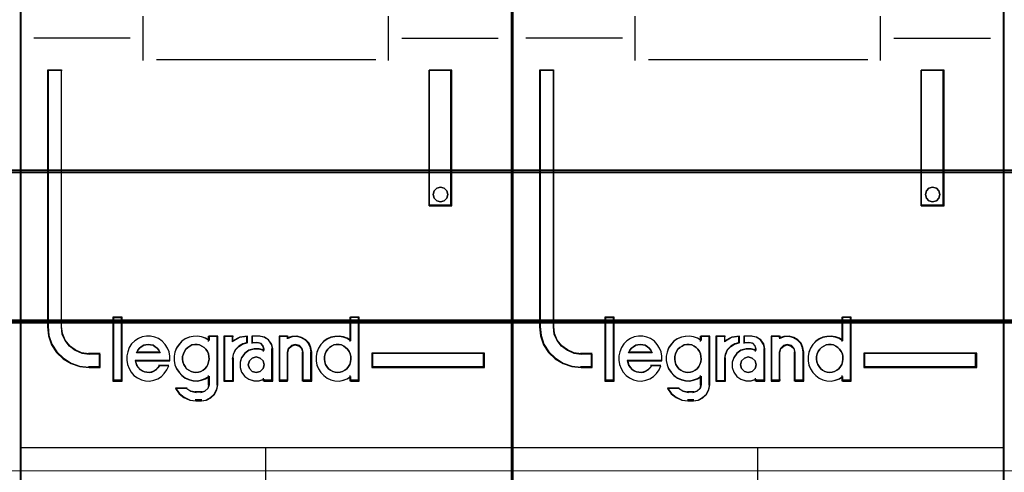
# Model space of a CAD drawing. Header units: millimetres. Extents: x -1290 to 1795, y -4192 to -1311.
# Tile 835 of 1056: x 1450.65 to 1457.85, y -2318.75 to -2315.44. Entities that reach past the tile are written whole.
import ezdxf

# ---------------------------------------------------------------- set-up
doc = ezdxf.new("R2010")
doc.units = ezdxf.units.MM
doc.layers.add('30', color=7, linetype='Continuous')
doc.layers.add('45', color=7, linetype='Continuous')
doc.layers.add('Aparatura', color=7, linetype='Continuous', lineweight=13)

# ---------------------------------------------------------------- blocks, each defined once
blk = doc.blocks.new('*U308')
at = {"layer": '45', "color": 7}
for points in [[(495.37139, -533.64471), (477.398411, -533.64471), (477.398411, -615.375223), (495.37139, -615.375223), (495.37139, -533.64471)], [(480.321996, -593.725255), (480.321996, -593.23608), (479.920097, -593.23608), (479.64839, -593.197606), (479.410647, -593.093175), (479.201206, -592.944774), (479.03705, -592.741409), (478.929499, -592.49957), (478.901197, -592.235745), (478.901197, -582.858975), (478.397407, -582.858975), (478.397407, -592.235745), (478.43137, -592.571022), (478.538921, -592.88981), (478.720059, -593.170124), (478.969123, -593.400971), (479.257812, -593.576854), (479.574803, -593.686781), (479.920097, -593.725255), (480.321996, -593.725255)], [(492.342176, -582.858975), (492.342176, -587.819902), (493.180043, -587.819902), (493.180043, -582.858975), (492.342176, -582.858975)], [(492.99369, -587.271122), (493.029657, -587.401036), (492.99369, -587.542759), (492.897777, -587.631337), (492.759903, -587.672673), (492.628023, -587.631337), (492.53211, -587.542759), (492.496143, -587.401036), (492.53211, -587.271122), (492.628023, -587.170735), (492.759903, -587.141209), (492.897777, -587.170735), (492.99369, -587.271122)], [(481.107945, -594.199263), (481.107945, -591.908224), (480.801801, -591.908224), (480.801801, -594.199263), (481.107945, -594.199263)], [(494.372394, -593.199178), (490.249297, -593.199178), (490.249297, -593.725255), (494.372394, -593.725255), (494.372394, -593.199178)]]:
    blk.add_lwpolyline(points, close=True, dxfattribs=at)
at = {"layer": '45', "color": 139}
for points in [[(495.37139, -533.64471), (477.398411, -533.64471), (477.398411, -615.375223), (495.37139, -615.375223), (495.37139, -533.64471)], [(493.029657, -587.401036), (492.99369, -587.271122), (492.897777, -587.170735), (492.759903, -587.141209), (492.628023, -587.170735), (492.53211, -587.271122), (492.496143, -587.401036), (492.53211, -587.542759), (492.628023, -587.631337), (492.759903, -587.672673), (492.897777, -587.631337), (492.99369, -587.542759), (493.029657, -587.401036)], [(483.815382, -593.91019), (483.913753, -593.898822), (484.000552, -593.870402), (484.081563, -593.824929), (484.151002, -593.768089), (484.214654, -593.688512), (484.25516, -593.61462), (484.284093, -593.517991), (484.307239, -593.421362), (484.295666, -593.324733), (484.278306, -593.228104), (484.2378, -593.142843), (484.185721, -593.051898), (484.116283, -592.989374), (484.041058, -592.938217), (483.954259, -592.898429), (483.861674, -592.881377), (483.774876, -592.881377), (483.676505, -592.898429), (483.601279, -592.938217), (483.520267, -592.989374), (483.450829, -593.051898), (483.404536, -593.142843), (483.36403, -593.228104), (483.335098, -593.324733), (483.335098, -593.421362), (483.346671, -593.517991), (483.375604, -593.61462), (483.421896, -593.688512), (483.479762, -593.768089), (483.560773, -593.824929), (483.641785, -593.870402), (483.728584, -593.898822), (483.815382, -593.91019)], [(488.997866, -593.91019), (489.090359, -593.898822), (489.17707, -593.870402), (489.263782, -593.824929), (489.333151, -593.768089), (489.390959, -593.688512), (489.442986, -593.61462), (489.47189, -593.517991), (489.477671, -593.421362), (489.477671, -593.324733), (489.460328, -593.228104), (489.419863, -593.142843), (489.362055, -593.051898), (489.292686, -592.989374), (489.223316, -592.938217), (489.136605, -592.898429), (489.049893, -592.881377), (488.95162, -592.881377), (488.864908, -592.898429), (488.778197, -592.938217), (488.697266, -592.989374), (488.639458, -593.051898), (488.58165, -593.142843), (488.541185, -593.228104), (488.518062, -593.324733), (488.518062, -593.421362), (488.529623, -593.517991), (488.558527, -593.61462), (488.610554, -593.688512), (488.668362, -593.768089), (488.737731, -593.824929), (488.824443, -593.870402), (488.911154, -593.898822), (488.997866, -593.91019)], [(486.315973, -593.622912), (486.274284, -593.482205), (486.167085, -593.376674), (486.024152, -593.335635), (485.881219, -593.376674), (485.774019, -593.482205), (485.73233, -593.622912), (485.774019, -593.76362), (485.881219, -593.869151), (486.024152, -593.91019), (486.167085, -593.869151), (486.274284, -593.76362), (486.315973, -593.622912)]]:
    blk.add_lwpolyline(points, close=True, dxfattribs=at)
at = {"layer": '45', "color": 59}
for points in [[(495.353487, -533.664461), (477.416314, -533.664461), (477.416314, -615.357268), (495.353487, -615.357268), (495.353487, -533.664461)], [(492.342176, -582.858975), (492.342176, -587.819902), (493.180043, -587.819902), (493.180043, -582.858975), (492.342176, -582.858975)], [(492.99369, -587.271122), (493.029657, -587.401036), (492.99369, -587.542759), (492.897777, -587.631337), (492.759903, -587.672673), (492.628023, -587.631337), (492.53211, -587.542759), (492.496143, -587.401036), (492.53211, -587.271122), (492.628023, -587.170735), (492.759903, -587.141209), (492.897777, -587.170735), (492.99369, -587.271122)], [(481.127639, -594.217218), (481.127639, -591.890269), (480.783898, -591.890269), (480.783898, -594.217218), (481.127639, -594.217218)], [(488.213708, -593.320953), (488.213708, -593.482392), (488.242146, -593.632697), (488.299023, -593.771869), (488.384337, -593.905474), (488.492402, -594.016811), (488.617531, -594.111448), (488.748347, -594.172683), (488.896225, -594.206085), (489.049792, -594.217218), (489.203358, -594.189384), (489.345549, -594.133715), (489.470677, -594.050212), (489.470677, -594.217218), (489.789186, -594.217218), (489.789186, -591.890269), (489.470677, -591.890269), (489.470677, -592.747566), (489.345549, -592.664063), (489.203358, -592.613961), (489.049792, -592.586127), (488.896225, -592.597261), (488.748347, -592.625095), (488.617531, -592.691897), (488.492402, -592.7754), (488.384337, -592.886738), (488.299023, -593.020342), (488.242146, -593.170648), (488.213708, -593.320953)], [(481.288767, -593.460265), (481.317199, -593.611655), (481.374065, -593.763046), (481.453676, -593.892009), (481.556033, -594.009757), (481.681136, -594.105077), (481.828985, -594.172362), (481.971148, -594.206004), (482.124683, -594.217218), (482.278219, -594.189183), (482.426068, -594.133112), (482.556858, -594.049006), (482.664901, -593.942472), (482.761572, -593.807903), (482.82981, -593.667726), (482.482933, -593.667726), (482.426068, -593.740618), (482.35783, -593.807903), (482.278219, -593.858366), (482.204294, -593.886402), (482.118997, -593.903223), (482.028013, -593.892009), (481.942715, -593.875187), (481.857418, -593.847152), (481.777806, -593.791081), (481.720941, -593.723797), (481.664076, -593.645298), (481.635644, -593.561192), (481.607211, -593.477086), (482.869616, -593.477086), (482.869616, -593.314481), (482.841183, -593.151876), (482.778632, -593.0117), (482.693334, -592.87713), (482.590977, -592.764989), (482.454501, -592.669669), (482.318025, -592.613598), (482.164489, -592.574349), (482.010953, -592.574349), (481.857418, -592.602384), (481.715255, -592.658455), (481.590152, -592.753775), (481.470735, -592.860309), (481.385438, -592.994879), (481.328572, -593.146269), (481.288767, -593.29766), (481.288767, -593.460265)], [(483.110637, -593.008662), (483.053794, -593.159001), (483.025373, -593.30934), (483.025373, -593.470816), (483.053794, -593.621155), (483.110637, -593.760358), (483.201585, -593.893993), (483.303901, -594.005355), (483.428955, -594.100013), (483.576746, -594.161262), (483.718852, -594.194671), (483.872327, -594.205807), (484.020117, -594.177967), (484.162224, -594.122286), (484.298646, -594.038764), (484.298646, -594.356147), (484.258856, -594.49535), (484.150855, -594.590008), (484.020117, -594.628984), (483.815484, -594.628984), (483.633588, -594.590008), (483.468745, -594.49535), (483.076531, -594.49535), (483.207269, -594.679097), (483.383481, -594.8183), (483.593798, -594.912958), (483.815484, -594.940799), (484.020117, -594.940799), (484.202013, -594.912958), (484.361172, -594.829437), (484.497594, -594.706938), (484.582858, -594.534326), (484.616964, -594.356147), (484.616964, -592.574349), (484.298646, -592.574349), (484.298646, -592.735824), (484.162224, -592.652302), (484.020117, -592.602189), (483.872327, -592.574349), (483.718852, -592.585485), (483.576746, -592.613326), (483.428955, -592.680143), (483.303901, -592.763665), (483.201585, -592.875027), (483.110637, -593.008662)], [(484.838963, -592.574349), (484.838963, -594.217218), (485.164632, -594.217218), (485.164632, -593.39298), (485.19371, -593.230375), (485.269311, -593.06777), (485.391437, -592.944415), (485.536825, -592.860309), (485.705476, -592.809845), (485.705476, -592.574349), (485.420515, -592.613598), (485.164632, -592.748168), (485.164632, -592.574349), (484.838963, -592.574349)], [(484.858656, -592.592304), (484.858656, -594.199263), (485.169522, -594.199263), (485.169522, -593.393041), (485.197278, -593.233991), (485.269444, -593.07494), (485.386018, -592.954281), (485.524798, -592.872013), (485.685782, -592.822653), (485.685782, -592.592304), (485.413774, -592.630695), (485.169522, -592.762323), (485.169522, -592.592304), (484.858656, -592.592304)], [(485.490672, -593.364945), (485.433348, -593.533157), (485.433348, -593.723797), (485.490672, -593.892009), (485.605321, -594.049006), (485.748633, -594.149933), (485.937804, -594.206004), (486.121242, -594.206004), (486.304681, -594.149933), (486.304681, -594.217218), (486.625698, -594.217218), (486.625698, -593.039735), (486.585571, -592.860309), (486.476654, -592.708918), (486.321878, -592.613598), (486.138439, -592.574349), (485.874747, -592.574349), (485.874747, -592.809845), (486.063917, -592.809845), (486.178567, -592.837881), (486.264553, -592.927594), (486.304681, -593.039735), (486.304681, -593.10702), (486.121242, -593.050949), (485.937804, -593.050949), (485.748633, -593.10702), (485.605321, -593.213554), (485.490672, -593.364945)], [(486.858439, -592.574349), (486.858439, -594.217218), (487.168456, -594.217218), (487.168456, -593.16309), (487.208644, -593.022914), (487.311983, -592.927594), (487.449768, -592.888344), (487.599036, -592.927594), (487.690893, -593.022914), (487.73108, -593.16309), (487.73108, -594.217218), (488.052579, -594.217218), (488.052579, -593.16309), (488.023874, -592.994879), (487.954981, -592.832274), (487.84016, -592.708918), (487.685152, -592.624812), (487.518661, -592.574349), (487.334947, -592.585563), (487.168456, -592.641634), (487.168456, -592.574349), (486.858439, -592.574349)], [(486.878132, -592.592304), (486.878132, -594.199263), (487.177924, -594.199263), (487.177924, -593.168177), (487.216786, -593.031064), (487.316717, -592.937827), (487.449957, -592.899436), (487.594302, -592.937827), (487.683129, -593.031064), (487.721991, -593.168177), (487.721991, -594.199263), (488.032886, -594.199263), (488.032886, -593.168177), (488.005127, -593.003641), (487.938507, -592.844591), (487.827473, -592.723932), (487.677577, -592.641664), (487.516578, -592.592304), (487.338923, -592.603273), (487.177924, -592.658118), (487.177924, -592.592304), (486.878132, -592.592304)], [(482.461544, -593.094417), (482.507972, -593.188405), (481.643249, -593.188405), (481.695481, -593.094417), (481.753516, -593.019226), (481.823158, -592.969099), (481.910211, -592.912706), (481.99146, -592.893909), (482.078512, -592.881377), (482.165565, -592.893909), (482.252618, -592.912706), (482.333867, -592.969099), (482.403509, -593.019226), (482.461544, -593.094417)], [(482.507972, -593.188405), (481.643249, -593.188405), (481.695481, -593.094417), (481.753516, -593.019226), (481.823158, -592.969099), (481.910211, -592.912706), (481.99146, -592.893909), (482.078512, -592.881377), (482.165565, -592.893909), (482.252618, -592.912706), (482.333867, -592.969099), (482.403509, -593.019226), (482.461544, -593.094417), (482.507972, -593.188405)], [(484.214654, -593.688512), (484.151002, -593.768089), (484.081563, -593.824929), (484.000552, -593.870402), (483.913753, -593.898822), (483.815382, -593.91019), (483.728584, -593.898822), (483.641785, -593.870402), (483.560773, -593.824929), (483.479762, -593.768089), (483.421896, -593.688512), (483.375604, -593.61462), (483.346671, -593.517991), (483.335098, -593.421362), (483.335098, -593.324733), (483.36403, -593.228104), (483.404536, -593.142843), (483.450829, -593.051898), (483.520267, -592.989374), (483.601279, -592.938217), (483.676505, -592.898429), (483.774876, -592.881377), (483.861674, -592.881377), (483.954259, -592.898429), (484.041058, -592.938217), (484.116283, -592.989374), (484.185721, -593.051898), (484.2378, -593.142843), (484.278306, -593.228104), (484.295666, -593.324733), (484.307239, -593.421362), (484.284093, -593.517991), (484.25516, -593.61462), (484.214654, -593.688512)], [(483.404536, -593.142843), (483.450829, -593.051898), (483.520267, -592.989374), (483.601279, -592.938217), (483.676505, -592.898429), (483.774876, -592.881377), (483.861674, -592.881377), (483.954259, -592.898429), (484.041058, -592.938217), (484.116283, -592.989374), (484.185721, -593.051898), (484.2378, -593.142843), (484.278306, -593.228104), (484.295666, -593.324733), (484.307239, -593.421362), (484.284093, -593.517991), (484.25516, -593.61462), (484.214654, -593.688512), (484.151002, -593.768089), (484.081563, -593.824929), (484.000552, -593.870402), (483.913753, -593.898822), (483.815382, -593.91019), (483.728584, -593.898822), (483.641785, -593.870402), (483.560773, -593.824929), (483.479762, -593.768089), (483.421896, -593.688512), (483.375604, -593.61462), (483.346671, -593.517991), (483.335098, -593.421362), (483.335098, -593.324733), (483.36403, -593.228104), (483.404536, -593.142843)], [(489.136605, -592.898429), (489.223316, -592.938217), (489.292686, -592.989374), (489.362055, -593.051898), (489.419863, -593.142843), (489.460328, -593.228104), (489.477671, -593.324733), (489.477671, -593.421362), (489.47189, -593.517991), (489.442986, -593.61462), (489.390959, -593.688512), (489.333151, -593.768089), (489.263782, -593.824929), (489.17707, -593.870402), (489.090359, -593.898822), (488.997866, -593.91019), (488.911154, -593.898822), (488.824443, -593.870402), (488.737731, -593.824929), (488.668362, -593.768089), (488.610554, -593.688512), (488.558527, -593.61462), (488.529623, -593.517991), (488.518062, -593.421362), (488.518062, -593.324733), (488.541185, -593.228104), (488.58165, -593.142843), (488.639458, -593.051898), (488.697266, -592.989374), (488.778197, -592.938217), (488.864908, -592.898429), (488.95162, -592.881377), (489.049893, -592.881377), (489.136605, -592.898429)], [(488.541185, -593.228104), (488.58165, -593.142843), (488.639458, -593.051898), (488.697266, -592.989374), (488.778197, -592.938217), (488.864908, -592.898429), (488.95162, -592.881377), (489.049893, -592.881377), (489.136605, -592.898429), (489.223316, -592.938217), (489.292686, -592.989374), (489.362055, -593.051898), (489.419863, -593.142843), (489.460328, -593.228104), (489.477671, -593.324733), (489.477671, -593.421362), (489.47189, -593.517991), (489.442986, -593.61462), (489.390959, -593.688512), (489.333151, -593.768089), (489.263782, -593.824929), (489.17707, -593.870402), (489.090359, -593.898822), (488.997866, -593.91019), (488.911154, -593.898822), (488.824443, -593.870402), (488.737731, -593.824929), (488.668362, -593.768089), (488.610554, -593.688512), (488.558527, -593.61462), (488.529623, -593.517991), (488.518062, -593.421362), (488.518062, -593.324733), (488.541185, -593.228104)], [(486.274284, -593.482205), (486.315973, -593.622912), (486.274284, -593.76362), (486.167085, -593.869151), (486.024152, -593.91019), (485.881219, -593.869151), (485.774019, -593.76362), (485.73233, -593.622912), (485.774019, -593.482205), (485.881219, -593.376674), (486.024152, -593.335635), (486.167085, -593.376674), (486.274284, -593.482205)], [(485.73233, -593.622912), (485.774019, -593.482205), (485.881219, -593.376674), (486.024152, -593.335635), (486.167085, -593.376674), (486.274284, -593.482205), (486.315973, -593.622912), (486.274284, -593.76362), (486.167085, -593.869151), (486.024152, -593.91019), (485.881219, -593.869151), (485.774019, -593.76362), (485.73233, -593.622912)], [(494.354491, -593.217133), (490.26899, -593.217133), (490.26899, -593.7073), (494.354491, -593.7073), (494.354491, -593.217133)]]:
    blk.add_lwpolyline(points, close=True, dxfattribs=at)
at = {"layer": '45', "color": 139}
for points in [[(481.881361, -580.891123), (481.881361, -582.512446)], [(490.849053, -580.891123), (490.849053, -582.512446)], [(481.42125, -581.691909), (477.897909, -581.691909)], [(491.348551, -581.691909), (494.871892, -581.691909)], [(482.375489, -582.474741), (490.394312, -582.474741)], [(478.397407, -582.858975), (478.397407, -592.240388)], [(478.397407, -582.858975), (478.929131, -582.858975)], [(478.891534, -582.858975), (478.891534, -592.240388)], [(492.342176, -587.819902), (492.342176, -582.858975)], [(492.342176, -582.858975), (493.180043, -582.858975)], [(493.140657, -587.819902), (493.140657, -582.858975)], [(492.342176, -587.782197), (493.180043, -587.782197)], [(480.783898, -591.890269), (480.783898, -594.217218)], [(480.783898, -591.890269), (481.127639, -591.890269)], [(481.088252, -591.890269), (481.088252, -594.217218)], [(489.440074, -591.890269), (489.440074, -592.771852)], [(489.440074, -591.890269), (489.789186, -591.890269)], [(489.749799, -591.890269), (489.749799, -594.217218)], [(478.397407, -592.202683), (478.43155, -592.545402), (478.539667, -592.871266), (478.72176, -593.157802), (478.972138, -593.393773), (479.262349, -593.57356), (479.581012, -593.685927), (479.928127, -593.725255)], [(478.891534, -592.202683), (478.920328, -592.475439), (479.029747, -592.725466), (479.196753, -592.935715), (479.409831, -593.08914), (479.651702, -593.197106), (479.928127, -593.236883)], [(482.869616, -593.477086), (482.869616, -593.314481), (482.841183, -593.151876), (482.778632, -593.0117), (482.693334, -592.87713), (482.590977, -592.764989), (482.454501, -592.669669), (482.318025, -592.613598), (482.164489, -592.574349), (482.010953, -592.574349), (481.857418, -592.602384), (481.715255, -592.658455), (481.590152, -592.753775), (481.470735, -592.860309), (481.385438, -592.994879), (481.328572, -593.146269), (481.288767, -593.29766), (481.288767, -593.460265), (481.317199, -593.611655), (481.374065, -593.763046), (481.453676, -593.892009), (481.556033, -594.009757), (481.681136, -594.105077), (481.828985, -594.172362), (481.971148, -594.206004), (482.124683, -594.217218), (482.278219, -594.189183), (482.426068, -594.133112), (482.556858, -594.049006), (482.664901, -593.942472), (482.761572, -593.807903), (482.82981, -593.667726)], [(484.307239, -592.736954), (484.169896, -592.652848), (484.026831, -592.602384), (483.878043, -592.574349), (483.723532, -592.585563), (483.580467, -592.613598), (483.431679, -592.680883), (483.305781, -592.764989), (483.202774, -592.87713), (483.111212, -593.0117), (483.053986, -593.16309), (483.025373, -593.314481), (483.025373, -593.477086), (483.053986, -593.628477), (483.111212, -593.768653), (483.202774, -593.903223), (483.305781, -594.015364), (483.431679, -594.110684), (483.580467, -594.172362), (483.723532, -594.206004), (483.878043, -594.217218), (484.026831, -594.189183), (484.169896, -594.133112), (484.307239, -594.049006)], [(484.267852, -592.574349), (484.267852, -592.771852)], [(484.267852, -592.574349), (484.616964, -592.574349)], [(484.579367, -592.574349), (484.579367, -594.366244)], [(484.838963, -592.574349), (484.838963, -594.217218)], [(484.838963, -592.574349), (485.188074, -592.574349)], [(485.705476, -592.574349), (485.413057, -592.621379), (485.150478, -592.782625)], [(485.150478, -592.574349), (485.150478, -592.782625)], [(485.666089, -592.574349), (485.666089, -592.843672)], [(485.861233, -592.574349), (485.861233, -592.843672)], [(486.154845, -592.574349), (485.861233, -592.574349)], [(486.625698, -593.068107), (486.583678, -592.877743), (486.469624, -592.717122), (486.307548, -592.615991), (486.115458, -592.574349)], [(486.858439, -592.574349), (486.858439, -594.217218)], [(486.858439, -592.574349), (487.196809, -592.574349)], [(488.052579, -593.188405), (488.023574, -593.01296), (487.953961, -592.843364), (487.837939, -592.714704), (487.68131, -592.626982), (487.513078, -592.574349), (487.327443, -592.586045), (487.159212, -592.644527)], [(487.159212, -592.574349), (487.159212, -592.678487)], [(489.477671, -592.736954), (489.351846, -592.652848), (489.208864, -592.602384), (489.054443, -592.574349), (488.900023, -592.585563), (488.751321, -592.613598), (488.619777, -592.680883), (488.493953, -592.764989), (488.385287, -592.87713), (488.299497, -593.0117), (488.242304, -593.16309), (488.213708, -593.314481), (488.213708, -593.477086), (488.242304, -593.628477), (488.299497, -593.768653), (488.385287, -593.903223), (488.493953, -594.015364), (488.619777, -594.110684), (488.751321, -594.172362), (488.900023, -594.206004), (489.054443, -594.217218), (489.208864, -594.189183), (489.351846, -594.133112), (489.477671, -594.049006)], [(482.507972, -593.188405), (482.461544, -593.094417), (482.403509, -593.019226), (482.333867, -592.969099), (482.252618, -592.912706), (482.165565, -592.893909), (482.078512, -592.881377), (481.99146, -592.893909), (481.910211, -592.912706), (481.823158, -592.969099), (481.753516, -593.019226), (481.695481, -593.094417), (481.643249, -593.188405)], [(485.705476, -592.804171), (485.532412, -592.856844), (485.383219, -592.944633), (485.257897, -593.07339), (485.180316, -593.243115), (485.150478, -593.412841)], [(486.315973, -593.096033), (486.130157, -593.03938), (485.944341, -593.03938), (485.752719, -593.096033), (485.60755, -593.203675), (485.491415, -593.35664), (485.433348, -593.526601), (485.433348, -593.719224), (485.491415, -593.889185), (485.60755, -594.047815), (485.752719, -594.149792), (485.944341, -594.206445), (486.130157, -594.206445), (486.315973, -594.149792)], [(485.861233, -592.804171), (486.081442, -592.804171)], [(486.315973, -593.068107), (486.270619, -592.939358), (486.17343, -592.836358), (486.043845, -592.804171)], [(486.276586, -593.028607), (486.276586, -593.132745)], [(486.588101, -593.028607), (486.588101, -594.217218)], [(487.741065, -593.188405), (487.699504, -593.031758), (487.604507, -592.925238), (487.450138, -592.881377), (487.307644, -592.925238), (487.200773, -593.031758), (487.159212, -593.188405)], [(479.89053, -593.199178), (480.321996, -593.199178)], [(480.2844, -593.199178), (480.2844, -593.725255)], [(480.2844, -593.199178), (480.2844, -593.725255)], [(481.598492, -593.455932), (482.869616, -593.455932)], [(481.598492, -593.455932), (481.627497, -593.545588), (481.656502, -593.635245), (481.714513, -593.718924), (481.772524, -593.790649), (481.853739, -593.850419), (481.940756, -593.880305), (482.027772, -593.898236), (482.120589, -593.91019), (482.207606, -593.892259), (482.28302, -593.862374), (482.364235, -593.80858), (482.433848, -593.736855), (482.491859, -593.659153)], [(481.643249, -593.1507), (482.507972, -593.1507)], [(484.838963, -594.217218), (485.188074, -594.217218), (485.188074, -593.375135)], [(487.159212, -593.1507), (487.159212, -594.217218)], [(487.703468, -593.1507), (487.703468, -594.217218)], [(488.013193, -593.1507), (488.013193, -594.217218)], [(490.249297, -593.199178), (494.372394, -593.199178)], [(490.249297, -593.199178), (490.249297, -593.725255)], [(494.333007, -593.725255), (494.333007, -593.199178)], [(479.89053, -593.685754), (480.321996, -593.685754)], [(482.452472, -593.642663), (482.830229, -593.642663)], [(490.249297, -593.685754), (494.372394, -593.685754)], [(484.267852, -594.014328), (484.267852, -594.366244)], [(486.276586, -594.11308), (486.276586, -594.217218)], [(489.440074, -594.014328), (489.440074, -594.217218)], [(480.783898, -594.179513), (481.127639, -594.179513)], [(483.075502, -594.464995), (483.209803, -594.661264), (483.390818, -594.809953), (483.606868, -594.911061), (483.834596, -594.940799)], [(483.075502, -594.464995), (483.496226, -594.464995)], [(483.456839, -594.464995), (483.636428, -594.584545), (483.834596, -594.633771)], [(483.995724, -594.940799), (484.185054, -594.911558), (484.350718, -594.823836), (484.492716, -594.695177), (484.581464, -594.513884), (484.616964, -594.326743)], [(483.995724, -594.633771), (484.141945, -594.58991), (484.262737, -594.48339), (484.307239, -594.326743)], [(486.276586, -594.179513), (486.625698, -594.179513)], [(486.858439, -594.179513), (487.196809, -594.179513)], [(487.703468, -594.179513), (488.052579, -594.179513)], [(489.440074, -594.179513), (489.789186, -594.179513)], [(483.796999, -594.596066), (484.035111, -594.596066)], [(484.035111, -594.903094), (483.796999, -594.903094)], [(477.398411, -596.639329), (495.37139, -596.639329)], [(486.358941, -596.639329), (486.358941, -603.862568)]]:
    blk.add_lwpolyline(points, dxfattribs=at)
at = {"layer": '45', "color": 1}
for points in [[(480.321996, -593.725255), (480.321996, -593.23608), (479.920097, -593.23608), (479.64839, -593.197606), (479.410647, -593.093175), (479.201206, -592.944774), (479.03705, -592.741409), (478.929499, -592.49957), (478.901197, -592.235745), (478.901197, -582.858975), (478.397407, -582.858975), (478.397407, -592.235745), (478.43137, -592.571022), (478.538921, -592.88981), (478.720059, -593.170124), (478.969123, -593.400971), (479.257812, -593.576854), (479.574803, -593.686781), (479.920097, -593.725255), (480.321996, -593.725255)], [(480.304093, -593.7073), (480.304093, -593.219742), (479.909671, -593.219742), (479.643019, -593.181395), (479.409699, -593.077309), (479.204155, -592.929398), (479.043053, -592.726705), (478.937503, -592.485665), (478.909727, -592.222712), (478.909727, -582.87693), (478.41531, -582.87693), (478.41531, -592.222712), (478.448642, -592.556882), (478.554191, -592.874616), (478.731959, -593.154004), (478.97639, -593.384087), (479.259707, -593.559389), (479.570801, -593.668953), (479.909671, -593.7073), (480.304093, -593.7073)], [(494.372394, -593.199178), (490.249297, -593.199178), (490.249297, -593.725255), (494.372394, -593.725255), (494.372394, -593.199178)]]:
    blk.add_lwpolyline(points, close=True, dxfattribs=at)
blk = doc.blocks.new('*U309')
at = {"layer": '45', "color": 7}
for points in [[(513.356901, -533.64471), (495.383922, -533.64471), (495.383922, -615.375223), (513.356901, -615.375223), (513.356901, -533.64471)], [(498.309298, -593.725255), (498.309298, -593.23608), (497.907024, -593.23608), (497.635065, -593.197606), (497.3971, -593.093175), (497.187465, -592.944774), (497.023156, -592.741409), (496.915506, -592.49957), (496.887176, -592.235745), (496.887176, -582.858975), (496.382918, -582.858975), (496.382918, -592.235745), (496.416913, -592.571022), (496.524564, -592.88981), (496.70587, -593.170124), (496.955166, -593.400971), (497.244123, -593.576854), (497.561409, -593.686781), (497.907024, -593.725255), (498.309298, -593.725255)], [(510.327687, -582.858975), (510.327687, -587.819902), (511.165555, -587.819902), (511.165555, -582.858975), (510.327687, -582.858975)], [(510.979321, -587.271122), (511.015168, -587.401036), (510.979321, -587.542759), (510.883731, -587.631337), (510.746319, -587.672673), (510.614882, -587.631337), (510.519291, -587.542759), (510.483444, -587.401036), (510.519291, -587.271122), (510.614882, -587.170735), (510.746319, -587.141209), (510.883731, -587.170735), (510.979321, -587.271122)], [(499.095246, -594.199263), (499.095246, -591.908224), (498.787312, -591.908224), (498.787312, -594.199263), (499.095246, -594.199263)], [(512.357905, -593.199178), (508.236598, -593.199178), (508.236598, -593.725255), (512.357905, -593.725255), (512.357905, -593.199178)]]:
    blk.add_lwpolyline(points, close=True, dxfattribs=at)
at = {"layer": '45', "color": 139}
for points in [[(513.356901, -533.64471), (495.383922, -533.64471), (495.383922, -615.375223), (513.356901, -615.375223), (513.356901, -533.64471)], [(511.015168, -587.401036), (510.979321, -587.271122), (510.883731, -587.170735), (510.746319, -587.141209), (510.614882, -587.170735), (510.519291, -587.271122), (510.483444, -587.401036), (510.519291, -587.542759), (510.614882, -587.631337), (510.746319, -587.672673), (510.883731, -587.631337), (510.979321, -587.542759), (511.015168, -587.401036)], [(501.801799, -593.91019), (501.899989, -593.898822), (501.986627, -593.870402), (502.06749, -593.824929), (502.136801, -593.768089), (502.200336, -593.688512), (502.240767, -593.61462), (502.269647, -593.517991), (502.29275, -593.421362), (502.281198, -593.324733), (502.263871, -593.228104), (502.223439, -593.142843), (502.171456, -593.051898), (502.102145, -592.989374), (502.027059, -592.938217), (501.94042, -592.898429), (501.848006, -592.881377), (501.761367, -592.881377), (501.663177, -592.898429), (501.58809, -592.938217), (501.507228, -592.989374), (501.437917, -593.051898), (501.39171, -593.142843), (501.351279, -593.228104), (501.322399, -593.324733), (501.322399, -593.421362), (501.333951, -593.517991), (501.36283, -593.61462), (501.409038, -593.688512), (501.466797, -593.768089), (501.547659, -593.824929), (501.628522, -593.870402), (501.71516, -593.898822), (501.801799, -593.91019)], [(506.985167, -593.91019), (507.07766, -593.898822), (507.164372, -593.870402), (507.251083, -593.824929), (507.320453, -593.768089), (507.37826, -593.688512), (507.430287, -593.61462), (507.459191, -593.517991), (507.464972, -593.421362), (507.464972, -593.324733), (507.44763, -593.228104), (507.407164, -593.142843), (507.349357, -593.051898), (507.279987, -592.989374), (507.210618, -592.938217), (507.123906, -592.898429), (507.037194, -592.881377), (506.938921, -592.881377), (506.85221, -592.898429), (506.765498, -592.938217), (506.684567, -592.989374), (506.626759, -593.051898), (506.568951, -593.142843), (506.528486, -593.228104), (506.505363, -593.324733), (506.505363, -593.421362), (506.516924, -593.517991), (506.545828, -593.61462), (506.597855, -593.688512), (506.655663, -593.768089), (506.725032, -593.824929), (506.811744, -593.870402), (506.898456, -593.898822), (506.985167, -593.91019)], [(504.301484, -593.622912), (504.259923, -593.482205), (504.153053, -593.376674), (504.010558, -593.335635), (503.868064, -593.376674), (503.761193, -593.482205), (503.719632, -593.622912), (503.761193, -593.76362), (503.868064, -593.869151), (504.010558, -593.91019), (504.153053, -593.869151), (504.259923, -593.76362), (504.301484, -593.622912)]]:
    blk.add_lwpolyline(points, close=True, dxfattribs=at)
at = {"layer": '45', "color": 59}
for points in [[(513.338998, -533.664461), (495.403616, -533.664461), (495.403616, -615.357268), (513.338998, -615.357268), (513.338998, -533.664461)], [(510.327687, -582.858975), (510.327687, -587.819902), (511.165555, -587.819902), (511.165555, -582.858975), (510.327687, -582.858975)], [(510.979321, -587.271122), (511.015168, -587.401036), (510.979321, -587.542759), (510.883731, -587.631337), (510.746319, -587.672673), (510.614882, -587.631337), (510.519291, -587.542759), (510.483444, -587.401036), (510.519291, -587.271122), (510.614882, -587.170735), (510.746319, -587.141209), (510.883731, -587.170735), (510.979321, -587.271122)], [(499.11315, -594.217218), (499.11315, -591.890269), (498.769409, -591.890269), (498.769409, -594.217218), (499.11315, -594.217218)], [(506.199219, -593.320953), (506.199219, -593.482392), (506.227657, -593.632697), (506.284534, -593.771869), (506.369848, -593.905474), (506.477914, -594.016811), (506.603042, -594.111448), (506.733858, -594.172683), (506.881736, -594.206085), (507.035303, -594.217218), (507.188869, -594.189384), (507.33106, -594.133715), (507.456189, -594.050212), (507.456189, -594.217218), (507.774697, -594.217218), (507.774697, -591.890269), (507.456189, -591.890269), (507.456189, -592.747566), (507.33106, -592.664063), (507.188869, -592.613961), (507.035303, -592.586127), (506.881736, -592.597261), (506.733858, -592.625095), (506.603042, -592.691897), (506.477914, -592.7754), (506.369848, -592.886738), (506.284534, -593.020342), (506.227657, -593.170648), (506.199219, -593.320953)], [(499.274278, -593.460265), (499.30271, -593.611655), (499.359576, -593.763046), (499.439187, -593.892009), (499.541544, -594.009757), (499.666647, -594.105077), (499.814496, -594.172362), (499.956659, -594.206004), (500.110194, -594.217218), (500.26373, -594.189183), (500.411579, -594.133112), (500.542369, -594.049006), (500.650412, -593.942472), (500.747083, -593.807903), (500.815321, -593.667726), (500.468444, -593.667726), (500.411579, -593.740618), (500.343341, -593.807903), (500.26373, -593.858366), (500.189805, -593.886402), (500.104508, -593.903223), (500.013524, -593.892009), (499.928226, -593.875187), (499.842929, -593.847152), (499.763318, -593.791081), (499.706452, -593.723797), (499.649587, -593.645298), (499.621155, -593.561192), (499.592722, -593.477086), (500.855127, -593.477086), (500.855127, -593.314481), (500.826694, -593.151876), (500.764143, -593.0117), (500.678845, -592.87713), (500.576488, -592.764989), (500.440012, -592.669669), (500.303536, -592.613598), (500.15, -592.574349), (499.996464, -592.574349), (499.842929, -592.602384), (499.700766, -592.658455), (499.575663, -592.753775), (499.456246, -592.860309), (499.370949, -592.994879), (499.314084, -593.146269), (499.274278, -593.29766), (499.274278, -593.460265)], [(501.096244, -593.008662), (501.039337, -593.159001), (501.010884, -593.30934), (501.010884, -593.470816), (501.039337, -593.621155), (501.096244, -593.760358), (501.187294, -593.893993), (501.289726, -594.005355), (501.41492, -594.100013), (501.562877, -594.161262), (501.705143, -594.194671), (501.85879, -594.205807), (502.006747, -594.177967), (502.149013, -594.122286), (502.285589, -594.038764), (502.285589, -594.356147), (502.245754, -594.49535), (502.137632, -594.590008), (502.006747, -594.628984), (501.801884, -594.628984), (501.619783, -594.590008), (501.454755, -594.49535), (501.0621, -594.49535), (501.192985, -594.679097), (501.369395, -594.8183), (501.579949, -594.912958), (501.801884, -594.940799), (502.006747, -594.940799), (502.188848, -594.912958), (502.348186, -594.829437), (502.484762, -594.706938), (502.570121, -594.534326), (502.604265, -594.356147), (502.604265, -592.574349), (502.285589, -592.574349), (502.285589, -592.735824), (502.149013, -592.652302), (502.006747, -592.602189), (501.85879, -592.574349), (501.705143, -592.585485), (501.562877, -592.613326), (501.41492, -592.680143), (501.289726, -592.763665), (501.187294, -592.875027), (501.096244, -593.008662)], [(502.826264, -592.574349), (502.826264, -594.217218), (503.151261, -594.217218), (503.151261, -593.39298), (503.180278, -593.230375), (503.255724, -593.06777), (503.377597, -592.944415), (503.522685, -592.860309), (503.690987, -592.809845), (503.690987, -592.574349), (503.406615, -592.613598), (503.151261, -592.748168), (503.151261, -592.574349), (502.826264, -592.574349)], [(502.844167, -592.592304), (502.844167, -594.199263), (503.155706, -594.199263), (503.155706, -593.393041), (503.183522, -593.233991), (503.255844, -593.07494), (503.372671, -592.954281), (503.511751, -592.872013), (503.673084, -592.822653), (503.673084, -592.592304), (503.400487, -592.630695), (503.155706, -592.762323), (503.155706, -592.592304), (502.844167, -592.592304)], [(503.476269, -593.364945), (503.418859, -593.533157), (503.418859, -593.723797), (503.476269, -593.892009), (503.591091, -594.049006), (503.734617, -594.149933), (503.924072, -594.206004), (504.107786, -594.206004), (504.2915, -594.149933), (504.2915, -594.217218), (504.612999, -594.217218), (504.612999, -593.039735), (504.572812, -592.860309), (504.463732, -592.708918), (504.308723, -592.613598), (504.125009, -592.574349), (503.86092, -592.574349), (503.86092, -592.809845), (504.050375, -592.809845), (504.165197, -592.837881), (504.251312, -592.927594), (504.2915, -593.039735), (504.2915, -593.10702), (504.107786, -593.050949), (503.924072, -593.050949), (503.734617, -593.10702), (503.591091, -593.213554), (503.476269, -593.364945)], [(504.84574, -592.574349), (504.84574, -594.217218), (505.155293, -594.217218), (505.155293, -593.16309), (505.19542, -593.022914), (505.298604, -592.927594), (505.436183, -592.888344), (505.585227, -592.927594), (505.676946, -593.022914), (505.717073, -593.16309), (505.717073, -594.217218), (506.038091, -594.217218), (506.038091, -593.16309), (506.009428, -592.994879), (505.940639, -592.832274), (505.82599, -592.708918), (505.671214, -592.624812), (505.504972, -592.574349), (505.321534, -592.585563), (505.155293, -592.641634), (505.155293, -592.574349), (504.84574, -592.574349)], [(504.863643, -592.592304), (504.863643, -594.199263), (505.1639, -594.199263), (505.1639, -593.168177), (505.202822, -593.031064), (505.302908, -592.937827), (505.436355, -592.899436), (505.580923, -592.937827), (505.669888, -593.031064), (505.70881, -593.168177), (505.70881, -594.199263), (506.020187, -594.199263), (506.020187, -593.168177), (505.992386, -593.003641), (505.925662, -592.844591), (505.814456, -592.723932), (505.664328, -592.641664), (505.503079, -592.592304), (505.325149, -592.603273), (505.1639, -592.658118), (505.1639, -592.592304), (504.863643, -592.592304)], [(500.448749, -593.094417), (500.495273, -593.188405), (499.62876, -593.188405), (499.6811, -593.094417), (499.739255, -593.019226), (499.809042, -592.969099), (499.896274, -592.912706), (499.977692, -592.893909), (500.064925, -592.881377), (500.152157, -592.893909), (500.23939, -592.912706), (500.320808, -592.969099), (500.390594, -593.019226), (500.448749, -593.094417)], [(500.495273, -593.188405), (499.62876, -593.188405), (499.6811, -593.094417), (499.739255, -593.019226), (499.809042, -592.969099), (499.896274, -592.912706), (499.977692, -592.893909), (500.064925, -592.881377), (500.152157, -592.893909), (500.23939, -592.912706), (500.320808, -592.969099), (500.390594, -593.019226), (500.448749, -593.094417), (500.495273, -593.188405)], [(502.200336, -593.688512), (502.136801, -593.768089), (502.06749, -593.824929), (501.986627, -593.870402), (501.899989, -593.898822), (501.801799, -593.91019), (501.71516, -593.898822), (501.628522, -593.870402), (501.547659, -593.824929), (501.466797, -593.768089), (501.409038, -593.688512), (501.36283, -593.61462), (501.333951, -593.517991), (501.322399, -593.421362), (501.322399, -593.324733), (501.351279, -593.228104), (501.39171, -593.142843), (501.437917, -593.051898), (501.507228, -592.989374), (501.58809, -592.938217), (501.663177, -592.898429), (501.761367, -592.881377), (501.848006, -592.881377), (501.94042, -592.898429), (502.027059, -592.938217), (502.102145, -592.989374), (502.171456, -593.051898), (502.223439, -593.142843), (502.263871, -593.228104), (502.281198, -593.324733), (502.29275, -593.421362), (502.269647, -593.517991), (502.240767, -593.61462), (502.200336, -593.688512)], [(501.39171, -593.142843), (501.437917, -593.051898), (501.507228, -592.989374), (501.58809, -592.938217), (501.663177, -592.898429), (501.761367, -592.881377), (501.848006, -592.881377), (501.94042, -592.898429), (502.027059, -592.938217), (502.102145, -592.989374), (502.171456, -593.051898), (502.223439, -593.142843), (502.263871, -593.228104), (502.281198, -593.324733), (502.29275, -593.421362), (502.269647, -593.517991), (502.240767, -593.61462), (502.200336, -593.688512), (502.136801, -593.768089), (502.06749, -593.824929), (501.986627, -593.870402), (501.899989, -593.898822), (501.801799, -593.91019), (501.71516, -593.898822), (501.628522, -593.870402), (501.547659, -593.824929), (501.466797, -593.768089), (501.409038, -593.688512), (501.36283, -593.61462), (501.333951, -593.517991), (501.322399, -593.421362), (501.322399, -593.324733), (501.351279, -593.228104), (501.39171, -593.142843)], [(507.123906, -592.898429), (507.210618, -592.938217), (507.279987, -592.989374), (507.349357, -593.051898), (507.407164, -593.142843), (507.44763, -593.228104), (507.464972, -593.324733), (507.464972, -593.421362), (507.459191, -593.517991), (507.430287, -593.61462), (507.37826, -593.688512), (507.320453, -593.768089), (507.251083, -593.824929), (507.164372, -593.870402), (507.07766, -593.898822), (506.985167, -593.91019), (506.898456, -593.898822), (506.811744, -593.870402), (506.725032, -593.824929), (506.655663, -593.768089), (506.597855, -593.688512), (506.545828, -593.61462), (506.516924, -593.517991), (506.505363, -593.421362), (506.505363, -593.324733), (506.528486, -593.228104), (506.568951, -593.142843), (506.626759, -593.051898), (506.684567, -592.989374), (506.765498, -592.938217), (506.85221, -592.898429), (506.938921, -592.881377), (507.037194, -592.881377), (507.123906, -592.898429)], [(506.528486, -593.228104), (506.568951, -593.142843), (506.626759, -593.051898), (506.684567, -592.989374), (506.765498, -592.938217), (506.85221, -592.898429), (506.938921, -592.881377), (507.037194, -592.881377), (507.123906, -592.898429), (507.210618, -592.938217), (507.279987, -592.989374), (507.349357, -593.051898), (507.407164, -593.142843), (507.44763, -593.228104), (507.464972, -593.324733), (507.464972, -593.421362), (507.459191, -593.517991), (507.430287, -593.61462), (507.37826, -593.688512), (507.320453, -593.768089), (507.251083, -593.824929), (507.164372, -593.870402), (507.07766, -593.898822), (506.985167, -593.91019), (506.898456, -593.898822), (506.811744, -593.870402), (506.725032, -593.824929), (506.655663, -593.768089), (506.597855, -593.688512), (506.545828, -593.61462), (506.516924, -593.517991), (506.505363, -593.421362), (506.505363, -593.324733), (506.528486, -593.228104)], [(504.259923, -593.482205), (504.301484, -593.622912), (504.259923, -593.76362), (504.153053, -593.869151), (504.010558, -593.91019), (503.868064, -593.869151), (503.761193, -593.76362), (503.719632, -593.622912), (503.761193, -593.482205), (503.868064, -593.376674), (504.010558, -593.335635), (504.153053, -593.376674), (504.259923, -593.482205)], [(503.719632, -593.622912), (503.761193, -593.482205), (503.868064, -593.376674), (504.010558, -593.335635), (504.153053, -593.376674), (504.259923, -593.482205), (504.301484, -593.622912), (504.259923, -593.76362), (504.153053, -593.869151), (504.010558, -593.91019), (503.868064, -593.869151), (503.761193, -593.76362), (503.719632, -593.622912)], [(512.340002, -593.217133), (508.254501, -593.217133), (508.254501, -593.7073), (512.340002, -593.7073), (512.340002, -593.217133)]]:
    blk.add_lwpolyline(points, close=True, dxfattribs=at)
at = {"layer": '45', "color": 139}
for points in [[(499.868663, -580.891123), (499.868663, -582.512446)], [(508.834564, -580.891123), (508.834564, -582.512446)], [(499.406761, -581.691909), (495.88342, -581.691909)], [(509.334062, -581.691909), (512.857403, -581.691909)], [(500.36279, -582.474741), (508.379823, -582.474741)], [(496.382918, -582.858975), (496.382918, -592.240388)], [(496.382918, -582.858975), (496.916432, -582.858975)], [(496.877045, -582.858975), (496.877045, -592.240388)], [(510.327687, -587.819902), (510.327687, -582.858975)], [(510.327687, -582.858975), (511.165555, -582.858975)], [(511.127958, -587.819902), (511.127958, -582.858975)], [(510.327687, -587.782197), (511.165555, -587.782197)], [(498.769409, -591.890269), (498.769409, -594.217218)], [(498.769409, -591.890269), (499.11315, -591.890269)], [(499.075553, -591.890269), (499.075553, -594.217218)], [(507.425585, -591.890269), (507.425585, -592.771852)], [(507.425585, -591.890269), (507.774697, -591.890269)], [(507.7371, -591.890269), (507.7371, -594.217218)], [(496.382918, -592.202683), (496.417101, -592.545402), (496.525345, -592.871266), (496.707651, -593.157802), (496.958322, -593.393773), (497.248872, -593.57356), (497.567907, -593.685927), (497.915428, -593.725255)], [(496.877045, -592.202683), (496.905889, -592.475439), (497.015496, -592.725466), (497.182791, -592.935715), (497.396237, -593.08914), (497.638526, -593.197106), (497.915428, -593.236883)], [(500.855127, -593.477086), (500.855127, -593.314481), (500.826694, -593.151876), (500.764143, -593.0117), (500.678845, -592.87713), (500.576488, -592.764989), (500.440012, -592.669669), (500.303536, -592.613598), (500.15, -592.574349), (499.996464, -592.574349), (499.842929, -592.602384), (499.700766, -592.658455), (499.575663, -592.753775), (499.456246, -592.860309), (499.370949, -592.994879), (499.314084, -593.146269), (499.274278, -593.29766), (499.274278, -593.460265), (499.30271, -593.611655), (499.359576, -593.763046), (499.439187, -593.892009), (499.541544, -594.009757), (499.666647, -594.105077), (499.814496, -594.172362), (499.956659, -594.206004), (500.110194, -594.217218), (500.26373, -594.189183), (500.411579, -594.133112), (500.542369, -594.049006), (500.650412, -593.942472), (500.747083, -593.807903), (500.815321, -593.667726)], [(502.29275, -592.736954), (502.155407, -592.652848), (502.012342, -592.602384), (501.863554, -592.574349), (501.709043, -592.585563), (501.565978, -592.613598), (501.41719, -592.680883), (501.291292, -592.764989), (501.188285, -592.87713), (501.096723, -593.0117), (501.039497, -593.16309), (501.010884, -593.314481), (501.010884, -593.477086), (501.039497, -593.628477), (501.096723, -593.768653), (501.188285, -593.903223), (501.291292, -594.015364), (501.41719, -594.110684), (501.565978, -594.172362), (501.709043, -594.206004), (501.863554, -594.217218), (502.012342, -594.189183), (502.155407, -594.133112), (502.29275, -594.049006)], [(502.255154, -592.574349), (502.255154, -592.771852)], [(502.255154, -592.574349), (502.604265, -592.574349)], [(502.564878, -592.574349), (502.564878, -594.366244)], [(502.826264, -592.574349), (502.826264, -594.217218)], [(502.826264, -592.574349), (503.175376, -592.574349)], [(503.690987, -592.574349), (503.398568, -592.621379), (503.135989, -592.782625)], [(503.135989, -592.574349), (503.135989, -592.782625)], [(503.65339, -592.574349), (503.65339, -592.843672)], [(503.846744, -592.574349), (503.846744, -592.843672)], [(504.140356, -592.574349), (503.846744, -592.574349)], [(504.612999, -593.068107), (504.570979, -592.877743), (504.456926, -592.717122), (504.29485, -592.615991), (504.102759, -592.574349)], [(504.84574, -592.574349), (504.84574, -594.217218)], [(504.84574, -592.574349), (505.18411, -592.574349)], [(506.038091, -593.188405), (506.009085, -593.01296), (505.939472, -592.843364), (505.82345, -592.714704), (505.666821, -592.626982), (505.498589, -592.574349), (505.312955, -592.586045), (505.144723, -592.644527)], [(505.144723, -592.574349), (505.144723, -592.678487)], [(507.464972, -592.736954), (507.33897, -592.652848), (507.195785, -592.602384), (507.041145, -592.574349), (506.886506, -592.585563), (506.737594, -592.613598), (506.605864, -592.680883), (506.479861, -592.764989), (506.371041, -592.87713), (506.28513, -593.0117), (506.227856, -593.16309), (506.199219, -593.314481), (506.199219, -593.477086), (506.227856, -593.628477), (506.28513, -593.768653), (506.371041, -593.903223), (506.479861, -594.015364), (506.605864, -594.110684), (506.737594, -594.172362), (506.886506, -594.206004), (507.041145, -594.217218), (507.195785, -594.189183), (507.33897, -594.133112), (507.464972, -594.049006)], [(500.495273, -593.188405), (500.448749, -593.094417), (500.390594, -593.019226), (500.320808, -592.969099), (500.23939, -592.912706), (500.152157, -592.893909), (500.064925, -592.881377), (499.977692, -592.893909), (499.896274, -592.912706), (499.809042, -592.969099), (499.739255, -593.019226), (499.6811, -593.094417), (499.62876, -593.188405)], [(503.690987, -592.804171), (503.517923, -592.856844), (503.36873, -592.944633), (503.243408, -593.07339), (503.165827, -593.243115), (503.135989, -593.412841)], [(504.301484, -593.096033), (504.115668, -593.03938), (503.929852, -593.03938), (503.73823, -593.096033), (503.593061, -593.203675), (503.476926, -593.35664), (503.418859, -593.526601), (503.418859, -593.719224), (503.476926, -593.889185), (503.593061, -594.047815), (503.73823, -594.149792), (503.929852, -594.206445), (504.115668, -594.206445), (504.301484, -594.149792)], [(503.846744, -592.804171), (504.068743, -592.804171)], [(504.301484, -593.068107), (504.25613, -592.939358), (504.158941, -592.836358), (504.029356, -592.804171)], [(504.263888, -593.028607), (504.263888, -593.132745)], [(504.573612, -593.028607), (504.573612, -594.217218)], [(505.728366, -593.188405), (505.686677, -593.031758), (505.591388, -592.925238), (505.436544, -592.881377), (505.293611, -592.925238), (505.186412, -593.031758), (505.144723, -593.188405)], [(497.876041, -593.199178), (498.309298, -593.199178)], [(498.269911, -593.199178), (498.269911, -593.725255)], [(498.269911, -593.199178), (498.269911, -593.725255)], [(499.585793, -593.455932), (500.855127, -593.455932)], [(499.585793, -593.455932), (499.614798, -593.545588), (499.643804, -593.635245), (499.701815, -593.718924), (499.759826, -593.790649), (499.841041, -593.850419), (499.928057, -593.880305), (500.015073, -593.898236), (500.107891, -593.91019), (500.194907, -593.892259), (500.270321, -593.862374), (500.351536, -593.80858), (500.42115, -593.736855), (500.47916, -593.659153)], [(499.62876, -593.1507), (500.495273, -593.1507)], [(502.826264, -594.217218), (503.175376, -594.217218), (503.175376, -593.375135)], [(505.144723, -593.1507), (505.144723, -594.217218)], [(505.688979, -593.1507), (505.688979, -594.217218)], [(506.000494, -593.1507), (506.000494, -594.217218)], [(508.236598, -593.199178), (512.357905, -593.199178)], [(508.236598, -593.199178), (508.236598, -593.725255)], [(512.320308, -593.725255), (512.320308, -593.199178)], [(497.876041, -593.685754), (498.309298, -593.685754)], [(500.439773, -593.642663), (500.81753, -593.642663)], [(508.236598, -593.685754), (512.357905, -593.685754)], [(502.255154, -594.014328), (502.255154, -594.366244)], [(504.263888, -594.11308), (504.263888, -594.217218)], [(507.425585, -594.014328), (507.425585, -594.217218)], [(498.769409, -594.179513), (499.11315, -594.179513)], [(501.061013, -594.464995), (501.195631, -594.661264), (501.377073, -594.809953), (501.593632, -594.911061), (501.821897, -594.940799)], [(501.061013, -594.464995), (501.483527, -594.464995)], [(501.444141, -594.464995), (501.62373, -594.584545), (501.821897, -594.633771)], [(501.983026, -594.940799), (502.172356, -594.911558), (502.33802, -594.823836), (502.480017, -594.695177), (502.568766, -594.513884), (502.604265, -594.326743)], [(501.983026, -594.633771), (502.128406, -594.58991), (502.248504, -594.48339), (502.29275, -594.326743)], [(504.263888, -594.179513), (504.612999, -594.179513)], [(504.84574, -594.179513), (505.18411, -594.179513)], [(505.688979, -594.179513), (506.038091, -594.179513)], [(507.425585, -594.179513), (507.774697, -594.179513)], [(501.78251, -594.596066), (502.020622, -594.596066)], [(502.020622, -594.903094), (501.78251, -594.903094)], [(495.383922, -596.639329), (513.356901, -596.639329)], [(504.346242, -596.639329), (504.346242, -603.862568)]]:
    blk.add_lwpolyline(points, dxfattribs=at)
at = {"layer": '45', "color": 1}
for points in [[(498.309298, -593.725255), (498.309298, -593.23608), (497.907024, -593.23608), (497.635065, -593.197606), (497.3971, -593.093175), (497.187465, -592.944774), (497.023156, -592.741409), (496.915506, -592.49957), (496.887176, -592.235745), (496.887176, -582.858975), (496.382918, -582.858975), (496.382918, -592.235745), (496.416913, -592.571022), (496.524564, -592.88981), (496.70587, -593.170124), (496.955166, -593.400971), (497.244123, -593.576854), (497.561409, -593.686781), (497.907024, -593.725255), (498.309298, -593.725255)], [(498.289604, -593.7073), (498.289604, -593.219742), (497.895556, -593.219742), (497.629157, -593.181395), (497.396058, -593.077309), (497.190709, -592.929398), (497.029759, -592.726705), (496.92431, -592.485665), (496.89656, -592.222712), (496.89656, -582.87693), (496.402612, -582.87693), (496.402612, -592.222712), (496.435912, -592.556882), (496.541361, -592.874616), (496.71896, -593.154004), (496.963159, -593.384087), (497.246208, -593.559389), (497.557007, -593.668953), (497.895556, -593.7073), (498.289604, -593.7073)], [(512.357905, -593.199178), (508.236598, -593.199178), (508.236598, -593.725255), (512.357905, -593.725255), (512.357905, -593.199178)]]:
    blk.add_lwpolyline(points, close=True, dxfattribs=at)
blk = doc.blocks.new('*U317')
at = {"layer": '30', "color": 7}
for points in [[(548.842747, -862.322745), (117.158256, -862.322745), (117.158256, -863.837653), (117.158256, -884.908643), (117.158256, -886.423551), (548.842747, -886.423551), (548.842747, -884.908643), (548.842747, -863.837653), (548.842747, -862.322745)], [(117.158256, -886.335572), (548.842747, -886.335572), (117.158256, -886.335572)], [(548.842747, -886.335572), (117.158256, -886.335572), (117.158256, -887.813418), (117.158256, -889.374916), (117.158256, -891.912351), (548.842747, -891.912351), (548.842747, -889.374916), (548.842747, -887.813418), (548.842747, -886.335572)], [(548.79978, -886.378663), (117.201224, -886.378663), (117.201224, -887.833671), (117.201224, -889.371038), (117.201224, -891.869259), (548.79978, -891.869259), (548.79978, -889.371038), (548.79978, -887.833671), (548.79978, -886.378663)], [(117.158256, -891.824372), (548.842747, -891.824372), (117.158256, -891.824372)]]:
    blk.add_lwpolyline(points, close=True, dxfattribs=at)

msp = doc.modelspace()

# ---------------------------------------------------------------- linework, layer by layer
at = {"layer": 'Aparatura', "color": 7, "lineweight": 13}
msp.add_lwpolyline([(1428.3433, -2309.7406), (1514.6895, -2309.7406), (1514.6895, -2318.7367), (1428.3433, -2318.7367), (1428.3433, -2309.7406)], close=True, dxfattribs=at)
msp.add_lwpolyline([(1428.3433, -2318.7364), (1514.6895, -2318.7364)], dxfattribs=at)

# ---------------------------------------------------------------- block references
at = {"layer": 'Aparatura', "color": 7, "lineweight": 13, "xscale": 0.2, "yscale": 0.2, "zscale": 0.2}
for name, p in [('*U308', (1355.1787, -2199.2372)), ('*U309', (1355.1787, -2199.2372)), ('*U317', (1404.8289, -2139.2723))]:
    msp.add_blockref(name, p, dxfattribs=at)

doc.saveas('drawing.dxf')
